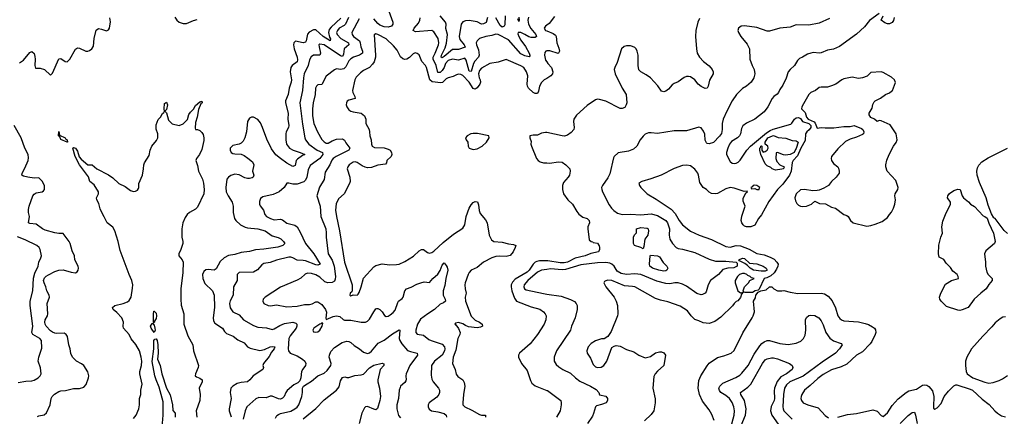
# Model space of a CAD drawing. Header units: inches. Extents: x 1603819 to 1745079, y 385938 to 533966.
# Tile 284 of 561: x 1704912 to 1714418, y 434238 to 438073. Entities that reach past the tile are written whole.
import ezdxf

# ---------------------------------------------------------------- set-up
doc = ezdxf.new("R2010")
doc.units = ezdxf.units.IN
doc.header["$MEASUREMENT"] = 0
doc.layers.add('B7403', color=7, linetype='Continuous')
doc.layers.add('B7413', color=7, linetype='Continuous')

msp = doc.modelspace()

# ---------------------------------------------------------------- linework, layer by layer
at = {"layer": 'B7403', "color": 5}
for points, elevation in [([(1708463.2, 438190), (1708514.2, 438050), (1708515, 438030), (1708501.5, 438010), (1708470, 437999.9), (1708430, 438004.7), (1708390, 438021.5), (1708370, 438035.3), (1708330, 438080.4)], 360), ([(1704910, 437654.9), (1704950, 437683.2), (1705010, 437757.1), (1705030, 437766.8), (1705050, 437746), (1705058.2, 437718.2), (1705061.1, 437690), (1705057.4, 437630), (1705064.2, 437604.2), (1705110, 437603.5), (1705150, 437592.7), (1705210, 437536.3), (1705230, 437556.3), (1705290, 437694.8), (1705310, 437696.3), (1705350, 437667.3), (1705370, 437664), (1705396.2, 437690), (1705450, 437787.3), (1705470, 437800.5), (1705490, 437797.6), (1705550, 437770.3), (1705570, 437768.5), (1705585.3, 437774.7), (1705608.2, 437791.8), (1705624.2, 437815.8), (1705629.7, 437890), (1705650, 437970.8), (1705673.6, 437986.4), (1705702.5, 437982.5), (1705750, 437966), (1705770, 437976), (1705778, 437990), (1705787.3, 438052.7), (1705782.4, 438090)], 320), ([(1706410, 438096.3), (1706430, 438067.3), (1706450, 438047.8), (1706490, 438035.2), (1706523.5, 438036.5), (1706590, 438065.1), (1706626.6, 438073.4)], 320), ([(1708011.9, 438088.1), (1707917.8, 438002.2), (1707900.2, 437979.8), (1707892.5, 437950), (1707903, 437903), (1707912.6, 437887.4), (1707910.4, 437870), (1707843, 437910), (1707770, 437975.5), (1707750, 437976.1), (1707706.9, 437953.1), (1707690, 437933.2), (1707678.3, 437870), (1707670, 437854.2), (1707649.5, 437850.5), (1707576.2, 437863.8), (1707570, 437863.5), (1707559.6, 437850), (1707556.3, 437830), (1707560.4, 437790), (1707590.1, 437710), (1707594.8, 437685.2), (1707590, 437664.5), (1707541.3, 437630), (1707529.3, 437610), (1707524.2, 437570), (1707536, 437490), (1707534.4, 437470), (1707512.1, 437410), (1707502.3, 437350), (1707479, 437290), (1707478.7, 437270), (1707503.2, 437170), (1707501.3, 437110), (1707510.1, 437050), (1707507, 437030), (1707485.7, 436990), (1707480.9, 436970), (1707482.8, 436910), (1707489.2, 436870), (1707515.6, 436830), (1707553.7, 436810), (1707620.5, 436790), (1707666, 436770), (1707640.7, 436759.3), (1707595, 436725), (1707582.3, 436710), (1707570, 436662.7), (1707550, 436654.3), (1707490, 436685.9), (1707429.4, 436729.4), (1707385.6, 436765.6), (1707343.1, 436823.1), (1707298.9, 436918.9), (1707257.1, 437030), (1707235.3, 437075.3), (1707210, 437108.3), (1707170, 437131.1), (1707150, 437129.7), (1707130, 437119.6), (1707111.6, 437090), (1707102.8, 436990), (1707086.5, 436930), (1707070, 436899.6), (1707050, 436879.7), (1707030, 436868.2), (1706970, 436857.6), (1706945.4, 436830), (1706942.9, 436810), (1706954.4, 436790), (1706970, 436780.8), (1706990, 436776.9), (1707050, 436772), (1707078.9, 436758.9), (1707115.2, 436735.2), (1707158.6, 436698.6), (1707173.1, 436670), (1707160.7, 436610), (1707173.4, 436570), (1707164.9, 436550), (1707156, 436544), (1707130, 436537.9), (1707110, 436538.9), (1707085.5, 436545.5), (1707030, 436572.2), (1706990, 436578.3), (1706950, 436566.9), (1706926.2, 436550), (1706912.8, 436530), (1706903.4, 436450), (1706906, 436410), (1706923.9, 436370), (1706963, 436310), (1706971.3, 436270), (1706971.6, 436210), (1706987.2, 436150), (1706997.4, 436130), (1707044.4, 436090), (1707090, 436066.9), (1707110, 436060.9), (1707210, 436051.2), (1707282.3, 436030), (1707350, 435982.8), (1707407, 435967), (1707433.8, 435953.8), (1707460.4, 435930), (1707470.4, 435910), (1707454, 435890), (1707405.1, 435874.9), (1707270, 435854.9), (1707190, 435848.2), (1707130, 435830.7), (1707050, 435823.5), (1706990, 435804), (1706926.2, 435793.8), (1706885.7, 435770), (1706846, 435734), (1706810, 435663.5), (1706790, 435652.2), (1706730, 435658.6), (1706710, 435652.9), (1706690, 435638.2), (1706675.8, 435610), (1706680.2, 435570), (1706700.9, 435520.9), (1706772.2, 435452.2), (1706789.2, 435410), (1706792.6, 435290), (1706778.6, 435190), (1706782.1, 435162.1), (1706797.4, 435137.4), (1706870, 435090.2), (1706890, 435059.5), (1706910, 435040.3), (1706971.6, 435011.6), (1707017.7, 434977.7), (1707078.4, 434950), (1707110.3, 434910), (1707136.2, 434896.2), (1707230, 434876.1), (1707276.4, 434883.6), (1707330.2, 434910.2), (1707354.8, 434914.8), (1707374.6, 434910), (1707370.2, 434890), (1707343, 434857), (1707322, 434818), (1707264.2, 434750), (1707260.3, 434730), (1707264.2, 434710), (1707258.4, 434690), (1707165.7, 434630), (1707134.6, 434590), (1707110, 434572.1), (1707050, 434565.3), (1707010, 434554.1), (1706968.9, 434531.1), (1706950.2, 434510), (1706943, 434470), (1706953.7, 434410), (1706933.5, 434310), (1706935, 434290), (1706952.6, 434232.6)], 320), ([(1708086.1, 438093.9), (1708057.9, 438030), (1708043.2, 438016.8), (1707996.8, 437990), (1707978.9, 437970), (1707970.1, 437950), (1707976.2, 437930), (1708011, 437891), (1708087.5, 437850), (1708090.3, 437830), (1708046.1, 437790), (1708039, 437741), (1708030, 437717.5), (1708010, 437722.9), (1707850, 437829.3), (1707810, 437837.8), (1707800.8, 437830), (1707801.6, 437810), (1707816.6, 437750), (1707810, 437731.6), (1707750, 437730.6), (1707725.2, 437714.8), (1707710, 437683.7), (1707697.4, 437630), (1707657.7, 437550), (1707650.7, 437509.3), (1707642.7, 437390), (1707616.4, 437270), (1707641.8, 437061.8), (1707663.7, 436930), (1707670.2, 436910), (1707704.6, 436870), (1707782.6, 436810), (1707835.8, 436790), (1707838.8, 436770), (1707808.1, 436730), (1707717.8, 436662.2), (1707698.1, 436621.9), (1707684.4, 436550), (1707670, 436520.3), (1707654.8, 436505.2), (1707590, 436483), (1707550, 436483.2), (1707510, 436494), (1707490, 436491.5), (1707464.6, 436450), (1707416.5, 436410), (1707357.5, 436382.5), (1707259.9, 436360.1), (1707237.2, 436342.8), (1707226, 436314), (1707227, 436290), (1707232.9, 436272.9), (1707266.4, 436230), (1707278.7, 436190), (1707294.4, 436170), (1707332.7, 436150), (1707370, 436139), (1707430, 436142.8), (1707450, 436137.4), (1707490, 436106.2), (1707567.1, 436087.1), (1707590, 436070.8), (1707620, 436020), (1707670.2, 435910), (1707750.5, 435810.5), (1707812.1, 435707.9), (1707790, 435699.8), (1707770, 435702.7), (1707670, 435740.5), (1707650, 435746), (1707590, 435749.4), (1707550, 435770.5), (1707530, 435777.2), (1707510, 435777), (1707391.6, 435748.4), (1707330, 435725), (1707270, 435716.1), (1707250, 435703), (1707206.7, 435653.3), (1707170, 435631.8), (1707030, 435629.6), (1707010.4, 435610), (1707010.3, 435550), (1706977.3, 435490), (1706973.2, 435410), (1706944.6, 435355.4), (1706938.9, 435330), (1706945.5, 435285.5), (1706969.4, 435249.4), (1707030, 435218.3), (1707071.6, 435170), (1707170, 435115.4), (1707210, 435101.2), (1707294, 435094), (1707350, 435078), (1707370, 435082.8), (1707423.1, 435116.9), (1707470, 435135.3), (1707550, 435148.4), (1707578.7, 435138.7), (1707586.5, 435130), (1707587.6, 435110), (1707579.8, 435090), (1707523.6, 435016.4), (1707511.3, 434990), (1707502.9, 434890), (1707505.5, 434870), (1707524.4, 434850), (1707590, 434821.5), (1707641.6, 434790), (1707665.5, 434770), (1707674.4, 434750), (1707672.7, 434730), (1707645.4, 434694.6), (1707633.7, 434670), (1707627, 434610), (1707617.4, 434582.6), (1707598.3, 434561.7), (1707558.5, 434541.5), (1707493, 434487), (1707480.4, 434470), (1707464.4, 434430), (1707450, 434414), (1707430, 434405.1), (1707410, 434406.6), (1707350, 434433.7), (1707330, 434432.2), (1707290, 434415.8), (1707221.1, 434418.9), (1707193, 434407), (1707105.3, 434330), (1707087.4, 434292.6), (1707070.1, 434210)], 340), ([(1708190, 438082.4), (1708118.7, 437950), (1708121.2, 437930), (1708134.8, 437910), (1708191.6, 437870), (1708199.9, 437850), (1708206.8, 437810), (1708223, 437770), (1708220.2, 437750), (1708191.5, 437728.5), (1708134.9, 437710), (1708110, 437695.3), (1708090, 437675.3), (1708062, 437618), (1708040.9, 437599.1), (1708009.9, 437589.9), (1707970, 437598.3), (1707950, 437589.7), (1707870, 437527.3), (1707830, 437447.6), (1707790, 437442.4), (1707776.4, 437430), (1707768.4, 437410), (1707765, 437350), (1707746.4, 437270), (1707739.1, 437210), (1707738.1, 437141.9), (1707750.9, 437070), (1707786.4, 436990), (1707830, 436916.1), (1707850, 436893.2), (1707870, 436877.8), (1707890, 436878.4), (1707930, 436902.6), (1707970, 436918.6), (1708030, 436920.3), (1708047.2, 436907.2), (1708061.2, 436881.2), (1708100.3, 436830), (1708090.4, 436810), (1707966.3, 436750), (1707937.4, 436730), (1707925.4, 436714.6), (1707906.3, 436670), (1707862.2, 436597.8), (1707850, 436529.2), (1707806.2, 436453.8), (1707782, 436370), (1707811.4, 436271.4), (1707818.2, 436170), (1707867.3, 436050), (1707871.8, 436011.8), (1707870.1, 435970), (1707888.8, 435810), (1707928.8, 435748.8), (1707949.1, 435690), (1707960.4, 435590), (1707957.2, 435562.8), (1707950, 435546.4), (1707930, 435531.4), (1707887.5, 435527.5), (1707859.1, 435539.1), (1707810, 435582.2), (1707770, 435605.5), (1707730, 435619), (1707690, 435621.1), (1707667.9, 435612.1), (1707625.7, 435574.3), (1707590, 435553.6), (1707430, 435488.3), (1707280.5, 435390), (1707263.8, 435370), (1707259.3, 435350), (1707267.9, 435327.9), (1707311.3, 435310), (1707332.9, 435307.1), (1707390, 435315.3), (1707490, 435296.5), (1707590, 435303.2), (1707662.2, 435317.8), (1707710, 435318.2), (1707735.8, 435324.2), (1707770, 435344.4), (1707790, 435346), (1707830, 435320.5), (1707865.3, 435270), (1707873.7, 435246.3), (1707867.3, 435187.3), (1707870, 435174), (1707937.5, 435202.5), (1707970, 435210.3), (1708003.1, 435203.1), (1708034.6, 435174.6), (1708048.6, 435168.6), (1708110, 435168.2), (1708209.2, 435149.2), (1708250, 435149.2), (1708270, 435157.8), (1708290, 435176.9), (1708331.1, 435250), (1708350, 435275.8), (1708360.7, 435279.3), (1708370, 435282), (1708390, 435271.8), (1708410.3, 435250), (1708433.7, 435213.7), (1708450, 435202), (1708470, 435207.6), (1708490, 435220.7), (1708517.6, 435242.4), (1708535.7, 435264.3), (1708562.4, 435337.6), (1708570, 435350.3), (1708603.9, 435376.1), (1708614.7, 435390), (1708629.8, 435450), (1708647.6, 435470), (1708690, 435485.3), (1708744.9, 435515.1), (1708784, 435530), (1708817, 435537), (1708870, 435531), (1708899.5, 435570), (1708950, 435613), (1708970, 435647.7), (1708990, 435699.1), (1709010, 435721), (1709030, 435698), (1709039.1, 435679.1), (1709045.4, 435650), (1709024.6, 435570), (1709017.3, 435502.7), (1709000.8, 435450), (1708999.1, 435430), (1709001.8, 435410), (1709019.2, 435370), (1709022.6, 435350), (1709004.1, 435335.9), (1708970, 435323.9), (1708916.8, 435270), (1708852.1, 435230), (1708782.8, 435177.2), (1708753.2, 435130), (1708735.6, 435070), (1708736.4, 435050), (1708750, 435033), (1708810, 435021.3), (1708861.8, 434981.8), (1708884.9, 434970), (1708990, 434936.5), (1709013.6, 434910), (1709017.4, 434890), (1709013.9, 434870), (1708991.7, 434830), (1708916.2, 434770), (1708886.3, 434730), (1708883, 434637), (1708890, 434598.8), (1708903.1, 434570), (1708954.9, 434510), (1708964.4, 434490), (1708966.5, 434470), (1708959.6, 434450), (1708938.2, 434421.8), (1708864.4, 434370), (1708857, 434350), (1708856.5, 434330), (1708866, 434306), (1708887.3, 434290), (1708950, 434282), (1709010, 434265.8), (1709028.9, 434250), (1709031.2, 434230)], 360), ([(1709823.3, 438096.7), (1709816.6, 438070), (1709824.3, 438030), (1709847.9, 437987.9), (1709894.2, 437930), (1709901.8, 437910), (1709890, 437899.8), (1709850, 437900.9), (1709826.6, 437906.6), (1709790, 437930.3), (1709750, 437949.1), (1709726, 437950), (1709722.3, 437937.7), (1709730.9, 437910), (1709750, 437876.5), (1709795, 437815), (1709830.8, 437750), (1709837.8, 437730), (1709837.6, 437722.4), (1709830, 437713.6), (1709790, 437724.2), (1709750, 437744.3), (1709630, 437877.5), (1709530, 437930.7), (1709510, 437932), (1709470, 437919.7), (1709411.3, 437910), (1709350, 437891.5), (1709327.2, 437870), (1709320.3, 437850), (1709323.2, 437830), (1709342.3, 437782.3), (1709348.9, 437730), (1709342.7, 437710), (1709306.5, 437673.5), (1709291.9, 437650), (1709270, 437573.3), (1709250, 437576.4), (1709222, 437682), (1709210, 437700.4), (1709150, 437681.7), (1709090, 437689.9), (1709050, 437678.2), (1709024.4, 437650), (1709010.9, 437610), (1708990, 437580.2), (1708970, 437563.2), (1708950, 437563.8), (1708931.4, 437631.4), (1708904.7, 437690), (1708902.7, 437710), (1708923.9, 437750), (1708955, 437830), (1708958.5, 437850), (1708950.6, 437890), (1708910, 437954.7), (1708889.8, 437969.8), (1708734.4, 437954.4), (1708710.9, 437970), (1708720.2, 437990), (1708760.7, 438039.3), (1708775.2, 438070), (1708777.2, 438090)], 360), ([(1709430, 438093.1), (1709414.5, 438045.5), (1709390, 438032.5), (1709370, 438029.9), (1709330, 438052.2), (1709250, 438064), (1709216.4, 438063.6), (1709190, 438052.5), (1709175.2, 438030), (1709156, 437910), (1709162.9, 437882.9), (1709201.6, 437830), (1709214, 437810), (1709212.9, 437807.1), (1709150, 437786.3), (1709090, 437784.3), (1709010, 437716.7), (1708990, 437704.9), (1708982, 437710), (1708983.3, 437730), (1709018.3, 437801.7), (1709034.1, 437845.9), (1709043.6, 437930), (1709026.7, 437986.7), (1709028.9, 438030), (1709022.4, 438050), (1708970, 438109.4)], 340), ([(1709598, 438110), (1709595.1, 438024.9), (1709590, 438009.8), (1709570, 438001.3), (1709550, 438016.9), (1709510, 438090.4)], 340), ([(1709730, 438096), (1709735.4, 438070), (1709730, 438056.2), (1709722.7, 438082.7)], 340), ([(1710000, 438019.8), (1709987.6, 438010), (1709974.9, 437990), (1709990, 437968.2), (1710000, 437964.3)], 380), ([(1710000, 437504.6), (1709976.5, 437490), (1709950, 437466.2), (1709929.4, 437430), (1709919.5, 437380.5), (1709910, 437360.7), (1709890, 437358.5), (1709870, 437367.8), (1709825.6, 437410), (1709816.1, 437430), (1709812.9, 437450), (1709818.1, 437530), (1709804.1, 437570), (1709777.8, 437610), (1709750, 437627.6), (1709610, 437688), (1709530, 437663), (1709450, 437648.4), (1709370, 437604.4), (1709350, 437580.5), (1709342.5, 437550), (1709348.4, 437511.6), (1709358.9, 437490), (1709361.3, 437470), (1709355.7, 437450), (1709330, 437412.7), (1709310, 437400.4), (1709290, 437406.4), (1709250.2, 437470.2), (1709190, 437532.4), (1709170, 437542.4), (1709150, 437545.1), (1709130, 437541.1), (1709096.2, 437523.8), (1709050, 437511.6), (1709030, 437500.7), (1708992.7, 437467.3), (1708977.5, 437462.5), (1708893.3, 437473.3), (1708871, 437491), (1708838.7, 437610), (1708829.7, 437630), (1708794.7, 437670), (1708770, 437732.7), (1708750, 437746.6), (1708730, 437752), (1708710, 437743.6), (1708673.8, 437706.2), (1708650, 437690.9), (1708630, 437687.7), (1708610, 437693.3), (1708590, 437712.6), (1708556.8, 437776.8), (1708521.4, 437821.4), (1708450, 437887), (1708370, 437930.8), (1708350, 437935.8), (1708333.2, 437926.8), (1708347.3, 437730), (1708346.8, 437710), (1708333, 437667), (1708317.7, 437642.3), (1708290, 437612), (1708230, 437581), (1708201.1, 437558.9), (1708161.5, 437518.5), (1708146.2, 437490), (1708123.9, 437390), (1708127.5, 437367.5), (1708148.2, 437330), (1708150.6, 437310), (1708090, 437294.3), (1708074.6, 437285.4), (1708065.7, 437270), (1708065.3, 437250), (1708071.6, 437230), (1708090, 437202.6), (1708110, 437188), (1708130, 437181.3), (1708210, 437170.5), (1708242, 437142), (1708252.7, 437110), (1708254, 437070), (1708284.9, 437010), (1708290.4, 436990), (1708292, 436950), (1708304.9, 436910), (1708308, 436870), (1708315.8, 436850), (1708336.3, 436836.3), (1708430, 436833.7), (1708470, 436822.4), (1708490.3, 436810), (1708502.6, 436790), (1708504.2, 436770), (1708497.6, 436750), (1708458, 436710), (1708452, 436688), (1708442.5, 436677.5), (1708370, 436667.3), (1708310, 436643.4), (1708270, 436640.2), (1708245.8, 436645.8), (1708218.6, 436658.6), (1708170, 436692.1), (1708150, 436698), (1708130, 436695), (1708093.4, 436670), (1708078.5, 436650), (1708074, 436630), (1708099.7, 436550), (1708101.2, 436510), (1708096.1, 436490), (1708044.4, 436390), (1707990, 436339.6), (1707966.7, 436293.3), (1707962.5, 436230), (1707969.5, 436170), (1707999.8, 436030), (1708048.4, 435728.4), (1708121.5, 435510), (1708122.5, 435457.5), (1708117.5, 435442.5), (1708102.8, 435430), (1708098, 435410), (1708110, 435402.8), (1708130, 435411.3), (1708170, 435410.6), (1708179.7, 435420.3), (1708190, 435434.8), (1708210, 435490.7), (1708230, 435575.5), (1708330, 435682.4), (1708350, 435696.5), (1708410, 435711.8), (1708483.1, 435703.1), (1708550, 435704.9), (1708577.2, 435710), (1708630, 435733.7), (1708713.1, 435786.9), (1708770, 435838), (1708790, 435850.4), (1708810, 435850.5), (1708850, 435822.4), (1708870, 435816.4), (1708890, 435821.1), (1708910, 435834), (1709000.4, 435919.6), (1709099.8, 436000.2), (1709190, 436056), (1709210.6, 436090), (1709221.5, 436170), (1709251.9, 436250), (1709270, 436283.6), (1709290, 436304.2), (1709310, 436316.4), (1709331.8, 436311.8), (1709342, 436282), (1709349.1, 436229.1), (1709358.5, 436198.5), (1709410, 436139.3), (1709424.9, 436110), (1709443.1, 435990), (1709465.5, 435945.5), (1709490, 435929.2), (1709570, 435923.2), (1709630, 435906.5), (1709679.5, 435899.5), (1709701, 435890), (1709696.3, 435870), (1709676.4, 435830), (1709646.5, 435793.5), (1709610, 435783.1), (1709546.6, 435786.6), (1709510, 435783.7), (1709468.7, 435770), (1709390.7, 435729.3), (1709330, 435676.9), (1709270.2, 435649.8), (1709251.3, 435628.7), (1709241.7, 435610), (1709211.8, 435530), (1709208.9, 435510), (1709211.5, 435471.5), (1709221.5, 435430), (1709212.4, 435390), (1709214.7, 435350), (1709270, 435207.6), (1709308.3, 435168.3), (1709350.3, 435150), (1709378.5, 435130), (1709379, 435110), (1709361.3, 435098.7), (1709330, 435093.7), (1709244.9, 435104.9), (1709215.9, 435115.9), (1709190, 435132.2), (1709150, 435146), (1709121, 435139), (1709112, 435130), (1709123.5, 435123.5), (1709147.7, 435087.7), (1709165.3, 435050), (1709161.1, 435030), (1709141.2, 434990), (1709123.8, 434876.2), (1709095.8, 434810), (1709090.2, 434750.2), (1709114.7, 434690), (1709125.7, 434645.7), (1709143.6, 434623.6), (1709190.4, 434590), (1709204.6, 434564.6), (1709208.7, 434528.7), (1709195.2, 434450), (1709189.2, 434370), (1709191.7, 434350), (1709209.4, 434329.4), (1709277.3, 434297.3), (1709350, 434255.8), (1709370, 434250.5), (1709410, 434250.7), (1709410.6, 434230)], 380), ([(1710000, 437770.7), (1709991.3, 437768.7), (1709982.8, 437757.2), (1709978.8, 437730), (1709990, 437681.3), (1710000, 437665.1)], 380), ([(1706010, 434218), (1706035.4, 434250), (1706063, 434310), (1706069.7, 434350), (1706067.2, 434410), (1706082.7, 434450), (1706079.8, 434490), (1706095.5, 434550), (1706070.5, 434650), (1706071.5, 434670), (1706087.5, 434730), (1706091, 434770), (1706085.9, 434810), (1706069.9, 434870), (1706033.7, 434933.7), (1705987.1, 434987.1), (1705969.8, 435030), (1705912.9, 435090), (1705909.8, 435110), (1705913.8, 435150), (1705898.6, 435190), (1705850, 435241), (1705815.1, 435270), (1705806.6, 435290), (1705830, 435310.3), (1705910, 435329.1), (1705953.8, 435346.2), (1705970, 435357.1), (1705986.9, 435390), (1706002.4, 435477.6), (1706003.4, 435510), (1705995.8, 435550), (1705968.3, 435608.3), (1705881.1, 435841.1), (1705863.8, 435930), (1705831.4, 436031.4), (1705810, 436068.2), (1705755.6, 436110), (1705728.3, 436168.3), (1705710, 436196), (1705690, 436242.7), (1705674.9, 436294.9), (1705655.1, 436330), (1705653.2, 436350), (1705672.1, 436387.9), (1705671.3, 436410), (1705630, 436476.3), (1705589.5, 436510), (1705574.5, 436554.5), (1705487.8, 436670), (1705445.8, 436750), (1705426, 436830), (1705430, 436837.3), (1705450.4, 436830), (1705470, 436802.8), (1705487.2, 436747.2), (1705503.7, 436723.7), (1705570, 436671.3), (1705610, 436670.8), (1705658, 436630), (1705770, 436572.4), (1705810, 436543.8), (1705870, 436490.5), (1705930, 436459.1), (1705980.8, 436420.8), (1706010, 436411.7), (1706030, 436414), (1706050, 436424), (1706060.3, 436439.7), (1706063.5, 436450), (1706061, 436490), (1706096.5, 436570), (1706108.2, 436630), (1706109, 436670), (1706116.8, 436690), (1706161, 436759), (1706171.6, 436810), (1706188.1, 436850), (1706233.6, 436906.4), (1706245.4, 436930), (1706245, 436970), (1706230, 437015.3), (1706230, 437056), (1706250, 437106.8), (1706272.7, 437130), (1706290, 437166), (1706303.1, 437176.9), (1706308.7, 437190), (1706305.2, 437210), (1706310, 437262), (1706330, 437276), (1706337.3, 437250), (1706330, 437206), (1706314, 437190), (1706330, 437174), (1706350, 437102), (1706385.2, 437065.2), (1706450, 437050.8), (1706490, 437067.3), (1706510, 437084), (1706530.9, 437109.1), (1706543.5, 437156.5), (1706560, 437180), (1706591, 437209), (1706610, 437244.9), (1706650, 437278), (1706670, 437284.7), (1706674.4, 437270), (1706661.7, 437258.3), (1706636.7, 437203.3), (1706626.5, 437130), (1706610, 437078), (1706604.9, 437024.9), (1706610, 437012), (1706630, 437012), (1706650, 437002), (1706670, 436982), (1706682, 436962), (1706690.7, 436930), (1706690, 436906), (1706670, 436818), (1706646.8, 436770), (1706617.3, 436730), (1706614, 436710), (1706630, 436662), (1706638, 436610), (1706675.3, 436530), (1706686.4, 436493.6), (1706693.6, 436430), (1706690.2, 436390), (1706630, 436260.7), (1706610, 436241.3), (1706550.9, 436209.1), (1706530, 436191.1), (1706510, 436160.5), (1706487.4, 436110), (1706476.1, 436050), (1706477.4, 435970), (1706488.2, 435930), (1706488, 435910), (1706468.9, 435850), (1706449.1, 435810), (1706448, 435790), (1706479.6, 435750), (1706489.3, 435729.3), (1706488.3, 435628.3), (1706468.9, 435470), (1706468.2, 435371.8), (1706472.1, 435312.1), (1706497.7, 435230), (1706495.6, 435130), (1706534.8, 435014.8), (1706582, 434930), (1706590.2, 434870), (1706638.7, 434730), (1706635.3, 434710), (1706608.8, 434650), (1706604.4, 434630), (1706618.6, 434618.6), (1706650, 434607.4), (1706673.7, 434590), (1706672.8, 434570), (1706644.7, 434510), (1706653.2, 434450), (1706652.3, 434390), (1706614.3, 434290), (1706621.9, 434230)], 280), ([(1705085.1, 434234.9), (1705097.1, 434242.9), (1705147.3, 434252.7), (1705170, 434273.4), (1705204.7, 434350), (1705215, 434410), (1705225.3, 434430), (1705246.7, 434453.3), (1705290, 434478.2), (1705310, 434483.5), (1705352.5, 434487.5), (1705430, 434505.7), (1705490, 434506.7), (1705530, 434518.7), (1705554.5, 434545.5), (1705577.7, 434610), (1705579.1, 434630), (1705568.8, 434668.8), (1705531.1, 434730), (1705510, 434746.6), (1705460.7, 434770), (1705422.4, 434810), (1705407.1, 434847.1), (1705400.4, 434890), (1705384.8, 434930), (1705373.1, 435010), (1705362, 435030), (1705341.2, 435041.2), (1705270, 435038.8), (1705250, 435042.4), (1705230, 435052.5), (1705210, 435065), (1705167.4, 435110), (1705157.2, 435130), (1705153.5, 435150), (1705158.5, 435170), (1705180.4, 435210), (1705183.5, 435230), (1705177.1, 435330), (1705198.4, 435390), (1705194.8, 435410), (1705173.4, 435450), (1705164.1, 435490), (1705146.7, 435530), (1705141.6, 435550), (1705150, 435577.6), (1705166.2, 435593.8), (1705190, 435607.2), (1705250, 435636.9), (1705290, 435651), (1705330, 435653), (1705410, 435631.6), (1705450, 435626), (1705465.7, 435634.3), (1705475.8, 435650), (1705479.2, 435670), (1705475.8, 435690), (1705445.7, 435750), (1705441.2, 435790), (1705418.4, 435838.4), (1705398.9, 435910), (1705388.5, 435930), (1705330, 436006.6), (1705290, 436006.3), (1705250, 436013), (1705158.7, 436038.7), (1705131.5, 436051.5), (1705070, 436096), (1705010, 436103.8), (1704997.6, 436110), (1705006.6, 436170), (1704997.2, 436210), (1704996.8, 436236.8), (1705004.3, 436270), (1705039.8, 436370), (1705052.7, 436387.3), (1705070, 436398.3), (1705130, 436409.4), (1705142.5, 436417.5), (1705152.2, 436430), (1705149.8, 436470), (1705130, 436511.1), (1705099.9, 436539.9), (1705090, 436544.4), (1705050, 436541.7), (1704989.2, 436550), (1704950, 436559.8), (1704933, 436570), (1704936, 436590), (1704962.7, 436637.3), (1704994.9, 436710), (1704997, 436737), (1704992.2, 436770), (1704961.1, 436830), (1704925, 436930), (1704857.1, 437050)], 320), ([(1710000, 436981.4), (1709990, 436983.6), (1709950, 436976.9), (1709910, 436958), (1709870, 436957.6), (1709838, 436950), (1709836, 436930), (1709850, 436894), (1709847.7, 436870), (1709853, 436850), (1709901.6, 436730), (1709917.3, 436710), (1709938.3, 436698.3), (1709970.3, 436690.3), (1710000, 436688.9)], 420), ([(1704896.1, 434563.9), (1704970, 434578.4), (1705030, 434581.3), (1705050, 434586.4), (1705089.6, 434610.4), (1705110, 434631), (1705118.4, 434650), (1705113, 434707), (1705091, 434770), (1705096.4, 434810), (1705124.4, 434895.6), (1705122, 434970), (1705105.6, 434990), (1705039.2, 435030), (1705029.1, 435049.1), (1705040.2, 435110), (1705012.1, 435310), (1705014.2, 435350), (1705039.9, 435450), (1705046, 435574), (1705059.3, 435620.7), (1705089.8, 435690), (1705095.6, 435730), (1705116.4, 435770), (1705121, 435790), (1705110.9, 435850), (1705101.1, 435870), (1705078.4, 435890), (1704964.8, 435944.8), (1704890, 435973.7)], 340), ([(1710000, 435740.8), (1709930, 435741.9), (1709903.5, 435736.5), (1709890, 435729.9), (1709870, 435710.5), (1709830, 435650.4), (1709810, 435633.4), (1709694.5, 435565.5), (1709670, 435535.5), (1709658.1, 435510), (1709655.5, 435490), (1709663.1, 435450), (1709690, 435379.5), (1709710, 435350.2), (1709850, 435297.6), (1709933.8, 435273.8), (1709968.4, 435250), (1709986.4, 435230), (1709995.8, 435210), (1709990.4, 435170.4), (1709974.9, 435130), (1709910, 435029.5), (1709840.4, 434939.6), (1709736.3, 434850), (1709726.4, 434830), (1709728.2, 434810), (1709756, 434750), (1709810, 434680.5), (1709843.2, 434583.2), (1709857.2, 434557.2), (1709890, 434534.3), (1710000, 434489.3)], 420), ([(1710000, 435658.4), (1709950, 435651.6), (1709910, 435631.7), (1709817.3, 435550), (1709783.5, 435510), (1709778.8, 435490), (1709781.4, 435481.4), (1709786.5, 435470), (1709802, 435462), (1709970, 435425.3), (1710000, 435420.8)], 440), ([(1707381.2, 434218.8), (1707395.4, 434244.6), (1707410, 434256.9), (1707430, 434264.5), (1707530, 434289.2), (1707569.6, 434310), (1707590, 434326.3), (1707605.3, 434350), (1707636, 434430), (1707642.4, 434470), (1707642.7, 434510), (1707651.8, 434528.2), (1707686.2, 434553.8), (1707730, 434578), (1707791.8, 434628.2), (1707850, 434656.5), (1707880, 434680), (1707916.3, 434730), (1707919.6, 434750), (1707901.3, 434810), (1707903, 434830), (1707916, 434864), (1707950, 434902.2), (1708026.5, 434953.5), (1708070, 434964.2), (1708090, 434960.3), (1708110, 434950.3), (1708142, 434922), (1708193, 434890), (1708230, 434859.3), (1708270, 434847), (1708290, 434852), (1708310, 434868.7), (1708373.2, 434946.8), (1708430, 434973.6), (1708510, 435036.6), (1708575.3, 435075.3), (1708580.5, 435070), (1708575.7, 434990), (1708581, 434970), (1708600, 434940), (1708655.5, 434875.5), (1708683.5, 434863.5), (1708750.4, 434850), (1708753.4, 434830), (1708679.3, 434730), (1708643.7, 434650), (1708640.3, 434630), (1708642.4, 434590), (1708638.8, 434581.2), (1708630, 434566.3), (1708590, 434531.3), (1708583.7, 434516.3), (1708576.5, 434490), (1708568.9, 434411.1), (1708553.6, 434350), (1708552.6, 434310), (1708570, 434246), (1708590, 434222.8)], 340), ([(1706285.8, 434134.2), (1706297, 434250), (1706296.7, 434376.7), (1706259.7, 434519.7), (1706229.3, 434590), (1706217.9, 434630), (1706190.7, 434769.3), (1706208, 434890), (1706208.5, 434971.5), (1706216.2, 434983.8), (1706230, 434988.2), (1706239.1, 434970), (1706246.5, 434930), (1706250.2, 434850), (1706241.8, 434790), (1706267.2, 434730), (1706284.5, 434650), (1706327.6, 434510), (1706364.4, 434444.4), (1706386, 434350), (1706390, 434294), (1706411.3, 434270), (1706414, 434230)], 260), ([(1707650, 434213.3), (1707770, 434312.5), (1707850, 434398.6), (1707969.8, 434490.2), (1707996.8, 434523.2), (1708010, 434580.5), (1708030, 434612.4), (1708050, 434620.3), (1708070, 434612.9), (1708090, 434612.3), (1708146.1, 434633.9), (1708210, 434638.9), (1708230, 434644.8), (1708290, 434708.3), (1708330, 434731.8), (1708411.5, 434751.5), (1708426, 434746), (1708427.3, 434730), (1708390.6, 434690), (1708370.3, 434589.7), (1708369, 434570), (1708385.3, 434510), (1708394, 434430), (1708390.3, 434390), (1708367.3, 434312.7), (1708350, 434302.2), (1708330, 434306.8), (1708270, 434334.1), (1708250, 434331.3), (1708239.8, 434319.8), (1708216.2, 434270), (1708190.1, 434170)], 320)]:
    msp.add_lwpolyline(points, dxfattribs=dict(at, elevation=elevation))
for points, elevation in [([(1705370, 436888.2), (1705310, 436914), (1705299.1, 436939.1), (1705287.6, 436950), (1705290, 436990.8), (1705297.3, 436957.3), (1705351.7, 436930), (1705358.3, 436918.3), (1705370.3, 436910), (1705374.8, 436890)], 280), ([(1709290, 436974), (1709266, 436970), (1709230.8, 436950), (1709217.3, 436930), (1709222.8, 436910), (1709237.3, 436890), (1709242, 436850), (1709250.5, 436830.5), (1709290, 436818.4), (1709330, 436823.7), (1709378, 436850), (1709419.3, 436890), (1709444, 436930), (1709442, 436950), (1709331.8, 436971.8)], 420), ([(1706210, 435142), (1706204.7, 435144.7), (1706202.8, 435230), (1706206, 435254), (1706210, 435255.5), (1706230, 435234), (1706233.4, 435210), (1706230, 435182.7), (1706216.5, 435163.5)], 260), ([(1706210, 435047), (1706180.8, 435090), (1706175.4, 435110), (1706190, 435135.5), (1706196.8, 435136.8), (1706210, 435121), (1706217.7, 435090), (1706220.3, 435070)], 260), ([(1707830, 435142), (1707825.5, 435134.5), (1707810, 435129.2), (1707750.7, 435090), (1707742, 435070), (1707750, 435056), (1707770, 435050.6), (1707790, 435055.5), (1707810, 435070.8), (1707831.8, 435110), (1707838, 435138)], 360)]:
    msp.add_lwpolyline(points, close=True, dxfattribs=dict(at, elevation=elevation))
at = {"layer": 'B7413', "color": 5}
for points, elevation in [([(1710076.1, 438103.9), (1710022.5, 438037.5), (1710000, 438019.8)], 380), ([(1711475.1, 438084.9), (1711460.2, 438050), (1711439.6, 437970), (1711436.5, 437910), (1711444.9, 437790), (1711453.8, 437750), (1711476.1, 437710), (1711515.3, 437670), (1711570, 437626.3), (1711598, 437590), (1711606.4, 437570), (1711606, 437550), (1711572.8, 437487.2), (1711559.6, 437430), (1711548.8, 437411.2), (1711530, 437406.9), (1711490, 437426), (1711463.5, 437450), (1711430, 437492.4), (1711390, 437519.7), (1711370, 437524.7), (1711350, 437522.4), (1711327.2, 437512.8), (1711268.6, 437471.4), (1711230, 437456.2), (1711210, 437442.9), (1711177.4, 437402.6), (1711150, 437380.7), (1711130, 437376.2), (1711110, 437382.9), (1711072.9, 437432.9), (1711000.7, 437510), (1710961.1, 437541.1), (1710909.5, 437570), (1710890, 437589.5), (1710882.7, 437630), (1710883.5, 437730), (1710874.7, 437770), (1710863.5, 437790), (1710850, 437803.5), (1710830, 437814.2), (1710810, 437820.9), (1710770, 437821.5), (1710747, 437813), (1710722.3, 437790), (1710680.4, 437659.6), (1710656.9, 437610), (1710652.4, 437590), (1710659.7, 437550), (1710728, 437410), (1710765.8, 437350), (1710773.1, 437270), (1710768.8, 437250), (1710755.5, 437224.5), (1710730, 437213.7), (1710710, 437214.7), (1710570, 437283.8), (1710510, 437300.9), (1710490, 437303.5), (1710470, 437299.7), (1710390, 437244), (1710288.9, 437150), (1710263.1, 437110), (1710259.3, 437090), (1710266.4, 437030), (1710262, 437010), (1710237.2, 436982.8), (1710202.4, 436957.6), (1710172.1, 436947.9), (1710148.8, 436948.8), (1710000, 436981.4)], 420), ([(1712730, 438083.5), (1712630, 438038), (1712530, 438018.7), (1712410, 438024), (1712350, 438001.6), (1712251.5, 437991.5), (1712150, 437960.5), (1712130, 437961.3), (1712030, 437996.9), (1711910, 438013.6), (1711878, 438010), (1711850.8, 437990), (1711844, 437970), (1711851, 437950), (1711874.8, 437910), (1711936.4, 437836.4), (1711959.1, 437790), (1711961.6, 437690), (1711982.4, 437630), (1712004.4, 437590), (1712008, 437548), (1711998.9, 437510), (1711974.9, 437470), (1711930.2, 437429.8), (1711891.3, 437408.7), (1711870.2, 437389.8), (1711831.3, 437348.7), (1711791.9, 437288.1), (1711738.6, 437190), (1711703, 437110), (1711694.8, 437070), (1711695.1, 437010), (1711686.7, 436973.3), (1711670, 436947.2), (1711610, 436885.1), (1711570, 436871.2), (1711550, 436875.6), (1711542.4, 436882.4), (1711530, 436908.7), (1711526, 436966), (1711515.2, 436995.2), (1711490, 437026), (1711470, 437032.3), (1711350, 436998.7), (1711230, 436997.2), (1711070, 436972.8), (1711010, 436980.5), (1710981.7, 436978.3), (1710950, 436966.6), (1710930, 436946.6), (1710902, 436910), (1710870.4, 436850), (1710839, 436821), (1710790, 436801.3), (1710690, 436785.2), (1710650.8, 436750), (1710643.7, 436736.3), (1710610, 436582.7), (1710590, 436542.9), (1710538.7, 436470), (1710530.3, 436449.7), (1710531.7, 436430), (1710540.2, 436410), (1710603.8, 436283.8), (1710625.3, 436250), (1710646.8, 436226.8), (1710683.1, 436203.1), (1710730, 436190.2), (1710810, 436192.8), (1710910, 436187.8), (1711010, 436194.4), (1711070, 436181), (1711150, 436130.1), (1711166.8, 436110), (1711185.1, 436050), (1711181.3, 435990), (1711190, 435952.2), (1711214.5, 435910), (1711250, 435871.5), (1711270, 435862.3), (1711310, 435855.5), (1711430, 435820.6), (1711570, 435757.9), (1711630, 435738.6), (1711730, 435737), (1711829, 435729), (1711838.7, 435718.7), (1711838.8, 435690), (1711807.2, 435672.8), (1711748.9, 435671.1), (1711701, 435659), (1711659, 435610), (1711581.7, 435550), (1711559.3, 435510), (1711538.2, 435441.8), (1711530, 435428.1), (1711505.4, 435414.6), (1711490, 435413.3), (1711450, 435427.2), (1711350, 435495.7), (1711310, 435516.2), (1711270, 435529.9), (1711236, 435530), (1711190, 435520.5), (1711150, 435520.8), (1711064.8, 435544.8), (1710908.8, 435608.8), (1710850, 435615.3), (1710770, 435609.9), (1710720, 435620), (1710682, 435642), (1710650, 435689.1), (1710630, 435709.9), (1710610, 435719.6), (1710570, 435727), (1710490, 435722.6), (1710330, 435702.3), (1710182.1, 435657.9), (1710150, 435656), (1710036.7, 435663.3), (1710000, 435658.4)], 440), ([(1713210, 438131.5), (1713115.9, 438064.1), (1713070, 438004.2), (1712990, 437933), (1712826.1, 437813.9), (1712770, 437786.9), (1712710, 437778.9), (1712650, 437752.6), (1712630, 437749.7), (1712575.6, 437755.6), (1712549.2, 437750.8), (1712519.5, 437740.5), (1712470.4, 437710), (1712441, 437699), (1712422.3, 437677.7), (1712393.8, 437630), (1712349.4, 437590.6), (1712332.9, 437570), (1712311.1, 437508.9), (1712279.7, 437440.3), (1712250, 437398), (1712238.9, 437370), (1712226.2, 437353.8), (1712192.4, 437330), (1712175.8, 437310), (1712134.6, 437230), (1712098.8, 437181.2), (1712010, 437111.5), (1711930, 437072.8), (1711894.4, 437045.6), (1711879.9, 437020.1), (1711871.6, 436970), (1711862.2, 436950), (1711842.2, 436930), (1711784.5, 436895.5), (1711765.3, 436870), (1711747.7, 436830), (1711736.5, 436790), (1711737.1, 436770), (1711770, 436700.4), (1711790, 436684.9), (1711810, 436682.4), (1711830, 436686.5), (1711850, 436696), (1711866.5, 436713.5), (1711931.6, 436810), (1711966.3, 436850), (1712121.9, 436978.1), (1712159.1, 437000.9), (1712186.5, 437013.5), (1712356, 437064), (1712368, 437072), (1712392.1, 437110), (1712410, 437123.1), (1712430, 437128.9), (1712450, 437117.3), (1712469.8, 437089.8), (1712530, 437068.5), (1712550.8, 437050), (1712550.9, 437029.1), (1712533.2, 437006.8), (1712511.9, 436990), (1712498.6, 436970), (1712494.2, 436905.8), (1712454.6, 436830), (1712423.1, 436756.9), (1712379.3, 436710), (1712368.7, 436691.3), (1712359.2, 436610), (1712345.6, 436570), (1712278.6, 436481.4), (1712229.7, 436430.3), (1712145, 436315), (1712072.4, 436187.6), (1712043.4, 436150), (1712010, 436085.4), (1711970, 436069.2), (1711929.3, 436069.3), (1711910, 436077.6), (1711895.7, 436090), (1711883.7, 436110), (1711878.5, 436130), (1711885.1, 436174.9), (1711915.1, 436270), (1711897, 436317), (1711896.6, 436343.4), (1711922, 436398), (1711938, 436410), (1711934.6, 436414.6), (1711906.8, 436413.2), (1711810, 436443.6), (1711770, 436449.6), (1711730, 436438), (1711650, 436392.7), (1711630, 436389.3), (1711590, 436393.2), (1711570, 436404), (1711544, 436430), (1711509.6, 436449.6), (1711479.2, 436499.2), (1711467, 436570), (1711458.7, 436590), (1711430, 436626.9), (1711390, 436659.7), (1711352.1, 436667.9), (1711310, 436663.6), (1711230, 436633.6), (1711106, 436570), (1711005.8, 436534.2), (1710918, 436510), (1710888.9, 436491.1), (1710894.9, 436470), (1710908.4, 436450), (1710968.7, 436390), (1711057, 436337), (1711200.6, 436240.6), (1711239.4, 436199.4), (1711280.3, 436130), (1711311.6, 436090), (1711390, 436027.2), (1711473.4, 435990), (1711590, 435947.8), (1711730, 435880.3), (1711770, 435874.9), (1711830, 435888.9), (1711870, 435885.4), (1711954.1, 435854.1), (1712030, 435812.6), (1712099.1, 435799.1), (1712158.1, 435778.1), (1712196.7, 435756.7), (1712223, 435730), (1712234.8, 435710), (1712233.2, 435690), (1712219.9, 435660.1), (1712195.9, 435624.1), (1712163.1, 435596.9), (1712124, 435576), (1712100.7, 435570), (1712052.7, 435467.3), (1712042, 435458), (1712014, 435450), (1711986, 435434), (1711915.3, 435435.3), (1711900.4, 435440.4), (1711898, 435450), (1711909.3, 435490.7), (1711949, 435530), (1711962, 435550), (1712002, 435570), (1711976.6, 435576.6), (1711965.6, 435590), (1711940.9, 435600.9), (1711931.9, 435610), (1711910, 435617.5), (1711890, 435618.2), (1711860.5, 435610), (1711840.7, 435590), (1711820.7, 435550), (1711821, 435530), (1711844.7, 435450), (1711870, 435432), (1711898, 435438), (1711882, 435418), (1711870, 435386), (1711844.7, 435355.3), (1711830, 435348), (1711810, 435328.7), (1711793.4, 435306.6), (1711682.5, 435197.5), (1711624.5, 435155.5), (1711570, 435137.2), (1711510, 435141.2), (1711470, 435161.2), (1711430, 435174), (1711394, 435210), (1711358, 435258), (1711290, 435302), (1711170, 435346.6), (1711099.6, 435359.6), (1711050, 435378.7), (1710850, 435489.7), (1710830, 435494.7), (1710750, 435499.8), (1710630, 435551.1), (1710590, 435553.6), (1710570.5, 435549.5), (1710558.8, 435541.2), (1710551, 435530), (1710570.5, 435490), (1710650.6, 435390), (1710671.9, 435351.9), (1710683, 435310), (1710688.4, 435230), (1710684.4, 435210), (1710622.5, 435057.5), (1710590.8, 435009.2), (1710553.4, 434986.6), (1710530, 434986), (1710470, 434969.6), (1710430, 434943.6), (1710400.3, 434910), (1710387.2, 434870), (1710390.4, 434850), (1710422, 434802), (1710450, 434738), (1710470, 434717.8), (1710490, 434710.3), (1710526.3, 434713.7), (1710550.8, 434729.2), (1710579.6, 434770), (1710630, 434904.7), (1710650, 434918), (1710670, 434922.8), (1710710, 434915.5), (1710770, 434885.5), (1710841.7, 434861.7), (1710891, 434830), (1710950, 434804.9), (1711002, 434818), (1711050, 434850.6), (1711090, 434862), (1711110, 434860.7), (1711130, 434850.8), (1711146.8, 434830), (1711130.6, 434730), (1711070, 434674.5), (1711048.2, 434650), (1711035.6, 434624.4), (1711025.3, 434510), (1711046.4, 434406.4), (1711048.9, 434370), (1711035.8, 434290), (1711010, 434256.2), (1710945.3, 434194.7)], 460), ([(1713353.4, 438093.4), (1713350, 438066.3), (1713334, 438046), (1713310, 438033.2), (1713290, 438032.7), (1713263.4, 438043.4), (1713230.9, 438070), (1713249.6, 438110)], 460), ([(1710000, 437964.3), (1710060.9, 437940.9), (1710084.6, 437924.6), (1710092.4, 437910), (1710096.5, 437850), (1710117.5, 437797.5), (1710122.8, 437770), (1710115.5, 437750), (1710110, 437747.6), (1710030.9, 437770.9), (1710010, 437772.9), (1710000, 437770.7)], 380), ([(1710000, 437665.1), (1710009.4, 437650), (1710047.7, 437610), (1710059.8, 437570), (1710055.4, 437550), (1710040.7, 437530), (1710000, 437504.6)], 380), ([(1714450, 436006.2), (1714416.2, 436036.2), (1714330, 436149.4), (1714318.2, 436158.2), (1714295.5, 436195.5), (1714261.2, 436281.2), (1714244, 436350), (1714180.3, 436500.3), (1714155.9, 436570), (1714153.3, 436610), (1714159, 436641), (1714172.3, 436667.7), (1714202.5, 436697.5), (1714263.8, 436736.2), (1714447.8, 436830)], 460), ([(1710000, 436688.9), (1710030, 436687.4), (1710110, 436697.8), (1710150, 436694.9), (1710185.5, 436670), (1710223, 436630), (1710228, 436610), (1710220.5, 436570), (1710208.2, 436550), (1710161.8, 436498.2), (1710152, 436470), (1710153.7, 436430), (1710163.7, 436390), (1710204.2, 436330), (1710250, 436288.4), (1710290, 436218), (1710310, 436192.4), (1710350, 436164.9), (1710391, 436150), (1710410.8, 436130), (1710414, 436110), (1710398, 436070), (1710396.4, 436050), (1710410, 435944.9), (1710430, 435928.5), (1710445.5, 435925.5), (1710450, 435918), (1710490, 435912), (1710506.4, 435886.4), (1710510.6, 435870.6), (1710510.6, 435850), (1710500.7, 435830), (1710427.2, 435812.8), (1710371.7, 435788.3), (1710274.1, 435765.9), (1710199.3, 435730), (1710170, 435720.7), (1710130, 435720.6), (1710010, 435740.7), (1710000, 435740.8)], 420), ([(1710000, 435420.8), (1710140, 435400), (1710230, 435367.6), (1710267.2, 435347.2), (1710284.9, 435330), (1710295.3, 435310), (1710293.7, 435270), (1710273.4, 435190), (1710240.3, 435110), (1710228.9, 435070), (1710095.9, 434870), (1710073.4, 434810), (1710073.1, 434770), (1710090, 434738), (1710115.8, 434715.8), (1710156.3, 434690), (1710230, 434654.9), (1710277, 434610), (1710318.6, 434578.6), (1710422.4, 434530), (1710476.1, 434496.1), (1710502.8, 434470), (1710510, 434444.7), (1710570, 434434), (1710587.7, 434410), (1710587.7, 434390), (1710574, 434370), (1710530, 434351.5), (1710482, 434338), (1710470.3, 434329.7), (1710453.4, 434266.6), (1710441.3, 434238.7), (1710394.9, 434170)], 440), ([(1711616.5, 434196.5), (1711595.8, 434255.8), (1711570, 434300.9), (1711505.9, 434385.9), (1711474.7, 434450), (1711463.5, 434510), (1711470, 434584.7), (1711489.6, 434630), (1711550, 434727.3), (1711570, 434750.6), (1711650, 434807.3), (1711710, 434823), (1711782, 434850), (1711810, 434874.8), (1711895, 435045), (1711984.5, 435190), (1711992.3, 435210), (1712005.2, 435250), (1711998, 435350), (1712016.4, 435383.6), (1712018, 435410), (1712042, 435438), (1712067.3, 435452.7), (1712119, 435461), (1712150, 435491.3), (1712174, 435490), (1712192, 435470), (1712230, 435451), (1712270, 435451), (1712290, 435456), (1712350, 435437.3), (1712425.8, 435425.8), (1712650, 435427.4), (1712681.2, 435421.2), (1712718.7, 435398.7), (1712755.6, 435355.6), (1712788.6, 435288.6), (1712810, 435211.3), (1712830, 435182.8), (1712846, 435170), (1712870, 435162.4), (1713010, 435152.4), (1713075.3, 435135.3), (1713105.7, 435125.7), (1713144.8, 435104.8), (1713164, 435090), (1713173.8, 435073.8), (1713177.6, 435050), (1713172.7, 435030), (1713138, 434962), (1713121.7, 434938.3), (1713050, 434861.2), (1712990, 434829.4), (1712897.8, 434742.2), (1712842.9, 434717.1), (1712750, 434687.6), (1712670, 434642.7), (1712616.5, 434603.5), (1712545.4, 434534.6), (1712490.5, 434490), (1712463, 434450), (1712455.5, 434430), (1712454.9, 434410), (1712460.5, 434390), (1712477.3, 434370), (1712521, 434350), (1712619.6, 434319.6), (1712690, 434244.9), (1712722, 434222)], 460), ([(1711779.2, 434130), (1711811.1, 434250), (1711813.5, 434290), (1711807.1, 434330), (1711791.3, 434371.3), (1711765, 434410), (1711730, 434439.8), (1711681.8, 434470), (1711667.1, 434487.1), (1711663.4, 434510), (1711670.7, 434530), (1711700.9, 434559.1), (1711826.1, 434613.9), (1711863.9, 434636.1), (1711885.4, 434654.6), (1711944.7, 434730), (1712002.3, 434837.7), (1712059.2, 434920.8), (1712077.8, 434942.2), (1712101.1, 434958.9), (1712130, 434971.1), (1712150, 434972.1), (1712250, 434941), (1712330, 434932.8), (1712410, 434946.5), (1712454.2, 434965.8), (1712479.8, 434990), (1712495.7, 435024.3), (1712500.8, 435070), (1712500.2, 435170), (1712507, 435193), (1712530, 435212.8), (1712543.5, 435216.5), (1712590, 435211.6), (1712626, 435190), (1712650, 435160.8), (1712670, 435123.1), (1712695.2, 435050), (1712734.4, 434994.4), (1712770, 434967.8), (1712843.4, 434943.4), (1712851.4, 434930), (1712826.4, 434890), (1712790, 434848.5), (1712659.3, 434760.7), (1712475, 434625), (1712347.5, 434570), (1712316, 434544), (1712296.2, 434510), (1712285, 434450), (1712280.6, 434330), (1712282.2, 434310), (1712290.1, 434290.1), (1712370, 434211.1)], 440), ([(1714430, 435200.9), (1714404.1, 435195.9), (1714378.3, 435181.7), (1714330, 435142.9), (1714297.8, 435102.2), (1714210, 435013.3), (1714101.3, 434890), (1714055.8, 434810), (1714043.1, 434770), (1714042.6, 434730), (1714050.3, 434670), (1714060.4, 434650), (1714115.8, 434610), (1714230, 434569.2), (1714270, 434560.2), (1714310, 434564.9), (1714370, 434585.3), (1714400.9, 434599.1), (1714450, 434633.7)], 480), ([(1711876.2, 434150), (1711918.4, 434250), (1711925.6, 434310), (1711908.8, 434390), (1711874.2, 434450), (1711870.9, 434470), (1711940.7, 434519.3), (1711970.4, 434549.6), (1712082.4, 434750), (1712110, 434782.8), (1712130, 434794.7), (1712170, 434803.6), (1712190, 434804.7), (1712230, 434794.2), (1712344, 434750), (1712370.7, 434730), (1712376.3, 434710), (1712370.4, 434690), (1712315.3, 434650), (1712260.2, 434619.8), (1712224.7, 434575.3), (1712199.4, 434510), (1712196.6, 434483.4), (1712200.4, 434410), (1712195.5, 434390), (1712166.1, 434333.9), (1712161.2, 434290), (1712174.8, 434250), (1712256.1, 434130)], 420), ([(1712810.2, 434230.2), (1712903.7, 434256.3), (1712990, 434266.5), (1713150, 434299.3), (1713189.4, 434289.4), (1713230, 434247), (1713250, 434238), (1713290, 434270.6), (1713336.6, 434343.4), (1713394.2, 434405.8), (1713471.3, 434468.7), (1713496.9, 434483.1), (1713570, 434500.3), (1713630, 434538), (1713650, 434543.8), (1713670, 434539.3), (1713690, 434526.7), (1713723.9, 434483.9), (1713736.9, 434430), (1713733.4, 434333.4), (1713736, 434316), (1713747.5, 434307.5), (1713770, 434319.3), (1713810, 434363.1), (1713839, 434430), (1713878.3, 434481.7), (1713930, 434533.7), (1713950, 434542.5), (1713961.3, 434541.3), (1714090, 434501.8), (1714110, 434490.7), (1714204.7, 434404.7), (1714272.7, 434352.7), (1714327.3, 434290), (1714352.9, 434270), (1714390, 434244.2), (1714430, 434231.6)], 460), ([(1710000, 434489.3), (1710006.6, 434486.6), (1710134.9, 434390), (1710141.1, 434370), (1710140.9, 434350), (1710131.4, 434290), (1710094, 434230)], 420), ([(1713412.4, 434170), (1713490, 434246.4), (1713530, 434274), (1713550, 434277.1), (1713561.5, 434250), (1713575.8, 434170)], 440)]:
    msp.add_lwpolyline(points, dxfattribs=dict(at, elevation=elevation))
for points, elevation in [([(1713229.1, 437569.1), (1713130, 437561.2), (1713093, 437527), (1713049.3, 437509.3), (1713010, 437503.7), (1712950, 437516.9), (1712870, 437499.7), (1712850, 437493), (1712790.1, 437449.9), (1712750, 437432.5), (1712710, 437421.6), (1712650, 437420.7), (1712630, 437416), (1712594, 437390), (1712550, 437369.6), (1712530, 437349.5), (1712478.9, 437261.1), (1712464.2, 437230), (1712461.3, 437210), (1712497, 437177), (1712507.7, 437130), (1712524.8, 437110), (1712583.9, 437083.9), (1712592.8, 437072.8), (1712610, 437025.3), (1712650, 437032.2), (1712690, 437026.4), (1712771.7, 437028.3), (1712870, 437040.7), (1712930, 437041), (1712970, 437051.3), (1713039.8, 437019.8), (1713052, 437010), (1713062, 436990), (1713058, 436970), (1713050, 436962), (1712990, 436937.2), (1712930, 436919), (1712884.7, 436895.3), (1712810, 436824.5), (1712750.7, 436750), (1712747.3, 436730), (1712750.8, 436710), (1712770, 436681), (1712810, 436650.8), (1712818, 436638), (1712824.9, 436610), (1712824, 436590), (1712794, 436550), (1712750.6, 436510), (1712720.7, 436470), (1712675.6, 436444.4), (1712630, 436424.5), (1712610, 436420.7), (1712570, 436418.4), (1712490, 436432.6), (1712452.1, 436427.9), (1712408, 436390), (1712395.5, 436350), (1712402, 436322), (1712415.5, 436295.5), (1712430, 436281), (1712450, 436270.8), (1712470, 436266.8), (1712510, 436270.8), (1712558, 436290), (1712590, 436318), (1712635.2, 436295.2), (1712692.5, 436292.5), (1712750, 436260.7), (1712790, 436250.8), (1712870, 436190.7), (1712899.1, 436179.1), (1712910, 436171.3), (1712934.8, 436130), (1712958, 436110), (1713090, 436076.3), (1713130, 436084), (1713170, 436094.8), (1713238, 436122), (1713290, 436161), (1713309.5, 436190.5), (1713330, 436211.3), (1713349.4, 436250.6), (1713361.2, 436290), (1713368.7, 436330), (1713361.2, 436370), (1713364, 436390), (1713389, 436430), (1713393.2, 436450), (1713370, 436518), (1713288.7, 436610), (1713275.3, 436650), (1713275.3, 436670), (1713285.2, 436714.8), (1713305.2, 436770), (1713349, 436850), (1713374.8, 436885.2), (1713384, 436910), (1713373.2, 436970), (1713315.5, 437055.5), (1713230, 437095.3), (1713210, 437098), (1713190, 437088), (1713166, 437110), (1713130, 437128), (1713114.6, 437154.6), (1713114, 437170), (1713141.5, 437218.5), (1713147.7, 437252.3), (1713162, 437278), (1713171.9, 437288.1), (1713224.5, 437315.5), (1713270, 437351), (1713310, 437366), (1713330, 437381), (1713337.2, 437390), (1713367.3, 437467.3), (1713358, 437490), (1713330, 437517.2), (1713250, 437564)], 480), ([(1712304.1, 436764.1), (1712286.3, 436766.3), (1712230, 436788), (1712214, 436786), (1712211.3, 436730), (1712222.5, 436702.5), (1712250, 436671), (1712291.3, 436650), (1712290, 436638), (1712282, 436630), (1712270, 436628), (1712210, 436618.5), (1712177.6, 436630), (1712163, 436643), (1712130, 436660.5), (1712110, 436679.3), (1712067.3, 436770), (1712058, 436810), (1712058, 436830), (1712064, 436836), (1712066, 436850), (1712073.2, 436853.2), (1712078, 436850), (1712078, 436810), (1712090, 436792), (1712110, 436798), (1712128, 436810), (1712138, 436830), (1712135.3, 436850), (1712108, 436870), (1712108, 436890), (1712133.7, 436930), (1712179, 436950), (1712190, 436952.2), (1712233.4, 436933.4), (1712308, 436928), (1712370, 436906), (1712410, 436903), (1712427.3, 436890), (1712410, 436827.9), (1712401.6, 436818.4), (1712390, 436789.4), (1712370, 436778.4), (1712349.8, 436769.8)], 440), ([(1712010, 436474.5), (1711992, 436470), (1711983.5, 436456.5), (1711972, 436450), (1711978, 436438), (1712010, 436441), (1712030, 436432), (1712050, 436432), (1712053.3, 436446.7), (1712059, 436450), (1712028, 436470)], 460), ([(1713990, 435262), (1713970, 435263.7), (1713861.5, 435301.5), (1713809.2, 435350), (1713796, 435370), (1713792.3, 435390), (1713806.6, 435430), (1713850, 435516), (1713910, 435551), (1713975.3, 435570), (1713974, 435590), (1713962, 435610), (1713922, 435642), (1713898.6, 435678.6), (1713858, 435718), (1713832.9, 435752.9), (1713790, 435778), (1713782.7, 435810), (1713785.6, 435894.4), (1713804, 435970), (1713821.2, 436010), (1713814, 436070), (1713824.7, 436124.7), (1713849.3, 436190), (1713897.2, 436290), (1713899, 436310), (1713869.6, 436349.6), (1713872.7, 436370), (1713890, 436394), (1713930, 436421), (1713970, 436434.8), (1713991.3, 436430), (1714010.9, 436370.9), (1714024.7, 436350), (1714073.2, 436313.2), (1714091.3, 436290), (1714130, 436266), (1714215.3, 436175.3), (1714230, 436170.8), (1714253, 436153), (1714267.3, 436107.3), (1714313.4, 436010), (1714330.8, 435930), (1714324.7, 435910), (1714240.9, 435839.1), (1714227.3, 435810), (1714237.3, 435730), (1714236, 435690), (1714250.9, 435630.9), (1714262, 435610), (1714302, 435570), (1714302, 435550), (1714267.5, 435512.5), (1714244.7, 435470), (1714190.9, 435429.1), (1714126, 435370), (1714070.5, 435289.5), (1714010, 435269.3)], 460), ([(1710930, 435858), (1710909.1, 435869.1), (1710848.4, 435888.4), (1710838, 435910), (1710838, 435970), (1710847.3, 435992.7), (1710867.3, 436012.7), (1710868, 436050), (1710910, 436064.9), (1710970, 436056.3), (1710978.8, 436050), (1710983, 436030), (1710975.8, 435990), (1710946, 435950), (1710938.5, 435881.5)], 420), ([(1711130, 435643.1), (1711082.7, 435650), (1711022, 435670), (1710996.9, 435690), (1710994, 435710), (1710998, 435790), (1711003.1, 435796.9), (1711070, 435790.5), (1711090, 435779.1), (1711125.5, 435725.5), (1711159.1, 435690), (1711170.7, 435670), (1711161, 435650), (1711150, 435646)], 420), ([(1712070, 435640.3), (1711998.3, 435650), (1711963.7, 435670), (1711937.9, 435697.9), (1711914.4, 435714.4), (1711860.1, 435740.1), (1711854.5, 435750), (1711890, 435766.7), (1711910, 435763.8), (1711959.3, 435719.3), (1712030, 435711), (1712090, 435690.1), (1712119, 435670), (1712129.1, 435650), (1712110, 435642.2)], 440)]:
    msp.add_lwpolyline(points, close=True, dxfattribs=dict(at, elevation=elevation))

doc.saveas('drawing.dxf')
